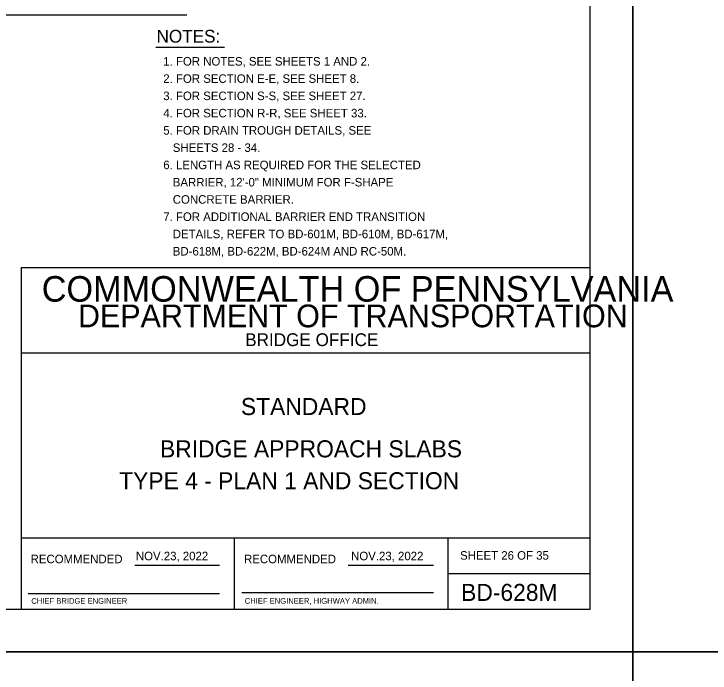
# Model space of a CAD drawing. Extents: x 636530 to 644067, y 294168 to 299122.
# Drawn here: x 640471.3 to 640715.9, y 295349 to 295580.8 of the extents above; entities that cross this region are included whole.
import ezdxf

# ---------------------------------------------------------------- set-up
doc = ezdxf.new("R2010")
doc.units = 0
for name, color, linetype in [('1', 7, 'Continuous'), ('DATES', 7, 'Continuous'), ('PLT-BNDY', 7, 'Continuous'), ('SIGNATORY TITLES', 7, 'Continuous')]:
    doc.layers.add(name, color=color, linetype=linetype)

msp = doc.modelspace()

# ---------------------------------------------------------------- linework, layer by layer
at = {"layer": '1'}
for p, q in [((640673.78, 295371.48), (640673.78, 295935.48)), ((640462.88, 295580.45), (640531.99, 295580.45)), ((640521.11, 295569.1), (640545.28, 295569.1)), ((640673.78, 295491.48), (640473.78, 295491.48)), ((640473.78, 295491.48), (640473.78, 295371.48)), ((640673.78, 295371.48), (640673.78, 295491.48)), ((640673.78, 295461.48), (640473.78, 295461.48)), ((640673.78, 295396.48), (640473.78, 295396.48)), ((640548.79, 295371.47), (640548.79, 295396.48)), ((640623.78, 295396.48), (640623.78, 295371.48)), ((640513.75, 295386.98), (640543.51, 295386.98)), ((640588.75, 295386.98), (640618.65, 295386.98)), ((640623.78, 295383.98), (640673.78, 295383.98)), ((640476.28, 295376.98), (640543.51, 295376.98)), ((640551.41, 295377.35), (640618.65, 295377.35)), ((639887.78, 295371.48), (640673.78, 295371.48)), ((640473.78, 295371.48), (640673.78, 295371.48))]:
    msp.add_line(p, q, dxfattribs=at)
at = {"layer": 'PLT-BNDY'}
for points in [[(639847.78, 295950.48), (640688.78, 295950.48), (640688.78, 295356.48), (639847.78, 295356.48)], [(640688.78, 295950.48), (641529.78, 295950.48), (641529.78, 295356.48), (640688.78, 295356.48)], [(639847.78, 295356.48), (640688.78, 295356.48), (640688.78, 294762.48), (639847.78, 294762.48)], [(640688.78, 295356.48), (641529.78, 295356.48), (641529.78, 294762.48), (640688.78, 294762.48)]]:
    msp.add_lwpolyline(points, close=True, dxfattribs=at)

# ---------------------------------------------------------------- texts
at = {"layer": '1'}
for s, height, p in [('NOTES:', 4.5, (640521.38, 295570.71)), ('COMMONWEALTH OF PENNSYLVANIA', 9, (640481.03, 295479.6)), ('DEPARTMENT OF TRANSPORTATION', 8.0002, (640493.78, 295470.6)), ('STANDARD', 6, (640551.03, 295439.73)), ('BRIDGE APPROACH SLABS', 6.0001, (640522.61, 295424.85)), ('TYPE 4 - PLAN 1 AND SECTION', 6.0001, (640508.25, 295413.63)), ('RECOMMENDED', 3.0002, (640477.12, 295387.6)), ('RECOMMENDED', 3.0002, (640552.12, 295387.6)), ('BD-628M', 6, (640628.41, 295374.35))]:
    msp.add_text(s, height=height, rotation=360, dxfattribs=at).set_placement(p)
for s, height, p in [('1. FOR NOTES, SEE SHEETS 1 AND 2.', 3, (640523.74, 295562.63)), ('2. FOR SECTION E-E, SEE SHEET 8.', 3, (640523.74, 295556.56)), ('3. FOR SECTION S-S, SEE SHEET 27.', 3, (640523.74, 295550.49)), ('4. FOR SECTION R-R, SEE SHEET 33.  ', 3, (640523.74, 295544.42)), ('5. FOR DRAIN TROUGH DETAILS, SEE', 3, (640523.74, 295538.35)), ('   SHEETS 28 - 34.', 3, (640523.74, 295532.27)), ('6. LENGTH AS REQUIRED FOR THE SELECTED ', 3, (640523.74, 295526.2)), ('   BARRIER, 12\'-0" MINIMUM FOR F-SHAPE ', 3, (640523.74, 295520.13)), ('   CONCRETE BARRIER.', 3, (640523.74, 295514.06)), ('7. FOR ADDITIONAL BARRIER END TRANSITION ', 3, (640523.74, 295507.99)), ('   DETAILS, REFER TO BD-601M, BD-610M, BD-617M, ', 3, (640523.74, 295501.91)), ('   BD-618M, BD-622M, BD-624M AND RC-50M.', 3, (640523.74, 295495.84)), ('BRIDGE OFFICE', 4.5, (640552.53, 295463.98)), ('SHEET 26 OF 35', 3, (640628.04, 295388.86))]:
    msp.add_text(s, height=height, dxfattribs=at).set_placement(p)
at = {"layer": 'DATES'}
for p in [(640514.12, 295388.66), (640589.74, 295388.66)]:
    msp.add_text('NOV.23, 2022', height=3, dxfattribs=at).set_placement(p)
at = {"layer": 'SIGNATORY TITLES'}
for s, p in [('CHIEF BRIDGE ENGINEER', (640477.37, 295373.35)), ('CHIEF ENGINEER, HIGHWAY ADMIN.', (640552.37, 295373.35))]:
    msp.add_text(s, height=2, dxfattribs=at).set_placement(p)

doc.saveas('drawing.dxf')
